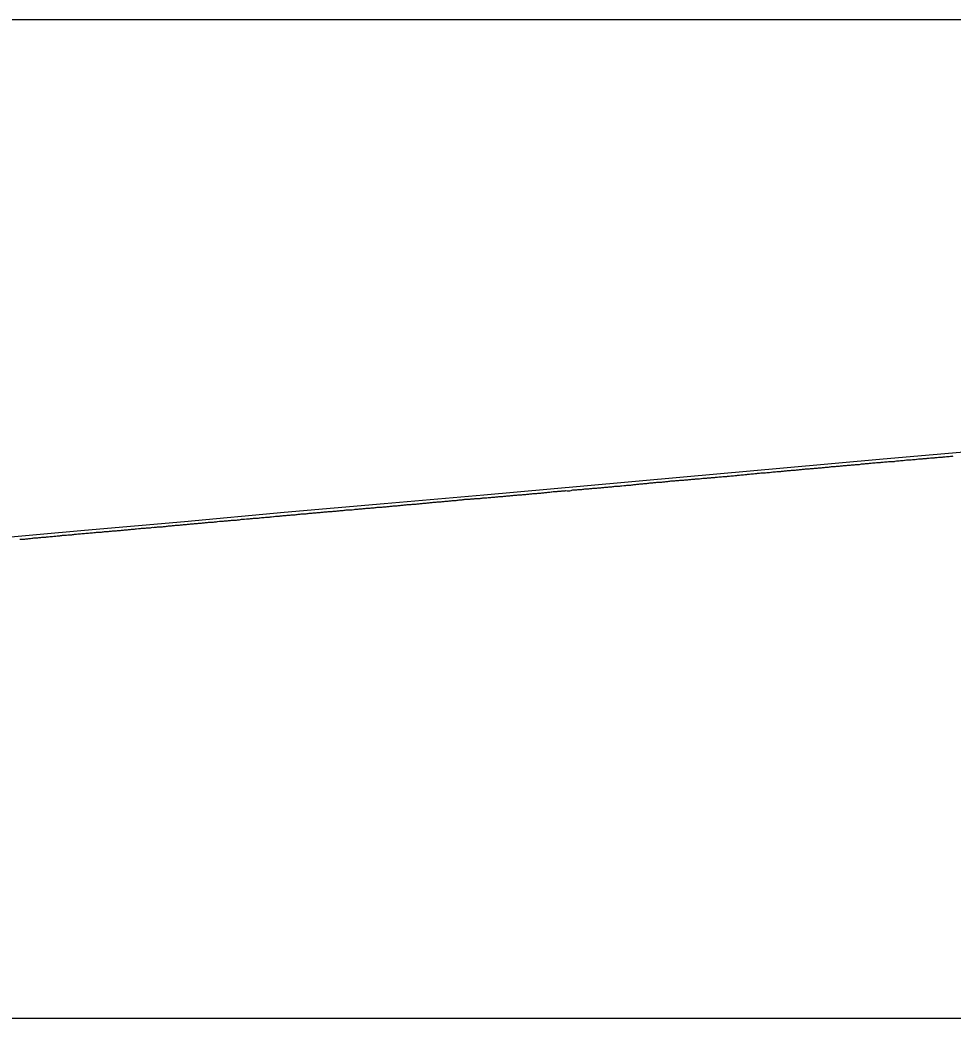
# Model space of a CAD drawing. Extents: x 2898 to 49495, y -15038 to -13538.
# Drawn here: x 38371 to 38838, y -14538 to -14038 of the extents above; entities that cross this region are included whole.
import ezdxf

# ---------------------------------------------------------------- set-up
doc = ezdxf.new("R2010")
doc.units = 0
for name, color, linetype in [('RD_DDB_Profile_EX', 7, 'Continuous'), ('RD_DDB_Profile_PR', 7, 'Continuous'), ('RD_SHT_ShtClip', 7, 'Continuous')]:
    doc.layers.add(name, color=color, linetype=linetype)

msp = doc.modelspace()

# ---------------------------------------------------------------- linework, layer by layer
at = {"layer": 'RD_DDB_Profile_EX'}
for points in [[(38779, -14262.13), (38779.41, -14262.09), (38780, -14262.06), (38780.41, -14262.02), (38781, -14261.99), (38781.4, -14261.99), (38781.99, -14261.9), (38782.4, -14261.86), (38783, -14261.77), (38783.4, -14261.69), (38783.99, -14261.63), (38784.4, -14261.61), (38785, -14261.61), (38785.4, -14261.57), (38786, -14261.51), (38786.4, -14261.49), (38786.99, -14261.43), (38787.4, -14261.39), (38788, -14261.33), (38788.4, -14261.31), (38789, -14261.25), (38789.4, -14261.23), (38790, -14261.2), (38790.4, -14261.16), (38791, -14261.13), (38791.4, -14261.09), (38792, -14260.97), (38792.41, -14260.89), (38793, -14260.86), (38793.4, -14260.82), (38793.99, -14260.76), (38794.4, -14260.72), (38795, -14260.66), (38795.4, -14260.64), (38795.99, -14260.58), (38796.4, -14260.56), (38797, -14260.5), (38797.4, -14260.46), (38798, -14260.37), (38798.4, -14260.35), (38799, -14260.32), (38799.4, -14260.3), (38799.99, -14260.24), (38800.4, -14260.2), (38800.99, -14260.2), (38801.39, -14260.12), (38801.99, -14260.12), (38802.4, -14260.06), (38803, -14259.97), (38803.39, -14259.95), (38804, -14259.85), (38804.4, -14259.83), (38805, -14259.8), (38805.39, -14259.78), (38805.99, -14259.72), (38806.39, -14259.68), (38806.99, -14259.62), (38807.39, -14259.6), (38807.99, -14259.6), (38808.39, -14259.58), (38809, -14259.58), (38809.4, -14259.52), (38809.99, -14259.4), (38810.39, -14259.4), (38811, -14259.31), (38811.39, -14259.27), (38811.99, -14259.21), (38812.39, -14259.19), (38812.99, -14259.1), (38813.39, -14259.08), (38813.99, -14259.02), (38814.39, -14258.92), (38814.99, -14258.83), (38815.39, -14258.81), (38816, -14258.81), (38816.39, -14258.77), (38816.99, -14258.8), (38817.39, -14258.78), (38817.99, -14258.69), (38818.38, -14258.71), (38818.99, -14258.68), (38819.39, -14258.62), (38819.99, -14258.56), (38820.38, -14258.48), (38820.99, -14258.39), (38821.39, -14258.39), (38821.99, -14258.33), (38822.38, -14258.31), (38823, -14258.25), (38823.39, -14258.21), (38823.99, -14258.12), (38824.39, -14258.08), (38824.99, -14258.08), (38825.38, -14258.04), (38825.99, -14258.04), (38826.39, -14257.98), (38826.99, -14257.86), (38827.38, -14257.84), (38827.99, -14257.78), (38828.38, -14257.78), (38828.99, -14257.75)], [(38828.99, -14257.75), (38829.38, -14257.71), (38829.99, -14257.65), (38830.38, -14257.61), (38830.99, -14257.55), (38831.38, -14257.49), (38831.99, -14257.49), (38832.38, -14257.49), (38832.99, -14257.43), (38833.38, -14257.37), (38833.99, -14257.28), (38834.38, -14257.24), (38834.99, -14257.21), (38835.38, -14257.21), (38835.99, -14257.18), (38836.38, -14257.14), (38836.99, -14257.02), (38837.38, -14256.96), (38837.99, -14256.93), (38838.38, -14256.87)], [(38729, -14266.75), (38729.43, -14266.75), (38730, -14266.6), (38730.43, -14266.56), (38731, -14266.5), (38731.43, -14266.44), (38732, -14266.38), (38732.42, -14266.34), (38733, -14266.28), (38733.43, -14266.26), (38734, -14266.2), (38734.42, -14266.14), (38735, -14266.14), (38735.43, -14266.08), (38736, -14266.02), (38736.42, -14266), (38737, -14265.88), (38737.43, -14265.84), (38738, -14265.81), (38738.42, -14265.79), (38739, -14265.73), (38739.42, -14265.65), (38740, -14265.59), (38740.42, -14265.55), (38741, -14265.49), (38741.42, -14265.49), (38742, -14265.4), (38742.42, -14265.38), (38743, -14265.38), (38743.42, -14265.34), (38744, -14265.28), (38744.42, -14265.26), (38745, -14265.2), (38745.42, -14265.16), (38746, -14265.16), (38746.42, -14265.1), (38747, -14265.01), (38747.42, -14264.97), (38748, -14264.91), (38748.42, -14264.89), (38749, -14264.83), (38749.42, -14264.79), (38750, -14264.7), (38750.42, -14264.66), (38751, -14264.66), (38751.42, -14264.62), (38752, -14264.59), (38752.42, -14264.57), (38753, -14264.51), (38753.42, -14264.49), (38753.99, -14264.4), (38754.41, -14264.34), (38755, -14264.28), (38755.42, -14264.24), (38756, -14264.21), (38756.41, -14264.17), (38757, -14264.11), (38757.42, -14264.04), (38758, -14263.96), (38758.42, -14263.96), (38759, -14263.96), (38759.42, -14263.92), (38760, -14263.86), (38760.42, -14263.81), (38761, -14263.76), (38761.42, -14263.74), (38762, -14263.71), (38762.42, -14263.62), (38763, -14263.56), (38763.41, -14263.54), (38764, -14263.43), (38764.42, -14263.38), (38765, -14263.36), (38765.41, -14263.33), (38766, -14263.31), (38766.41, -14263.26), (38767, -14263.2), (38767.41, -14263.18), (38768, -14263.13), (38768.41, -14263.1), (38769, -14263.07), (38769.41, -14263.03), (38770, -14262.97), (38770.41, -14262.93), (38771, -14262.87), (38771.41, -14262.85), (38772, -14262.79), (38772.41, -14262.77), (38773, -14262.74), (38773.41, -14262.68), (38774, -14262.62), (38774.41, -14262.56), (38774.99, -14262.5), (38775.41, -14262.48), (38776, -14262.42), (38776.41, -14262.36), (38777, -14262.3), (38777.41, -14262.22), (38778, -14262.19), (38778.41, -14262.19), (38779, -14262.13)], [(38678.44, -14271.2), (38679, -14271.17), (38679.44, -14271.15), (38680, -14271.04), (38680.44, -14271), (38681, -14270.94), (38681.44, -14270.9), (38682, -14270.87), (38682.44, -14270.8), (38683, -14270.77), (38683.44, -14270.73), (38684, -14270.67), (38684.44, -14270.65), (38685, -14270.6), (38685.44, -14270.55), (38686, -14270.49), (38686.44, -14270.41), (38687, -14270.38), (38687.44, -14270.36), (38688, -14270.33), (38688.44, -14270.26), (38689, -14270.18), (38689.44, -14270.16), (38690.01, -14270.07), (38690.44, -14270.03), (38691, -14270), (38691.44, -14269.98), (38692.01, -14269.98), (38692.44, -14269.98), (38693, -14269.86), (38693.44, -14269.8), (38694, -14269.77), (38694.43, -14269.73), (38695, -14269.64), (38695.44, -14269.6), (38696, -14269.54), (38696.43, -14269.48), (38697, -14269.42), (38697.44, -14269.42), (38698, -14269.39), (38698.43, -14269.39), (38699, -14269.31), (38699.44, -14269.18), (38700.43, -14269.16), (38701, -14269.1), (38701.44, -14269.08), (38702, -14269), (38702.43, -14268.98), (38703, -14268.95), (38703.44, -14268.93), (38704, -14268.87), (38704.43, -14268.85), (38705, -14268.79), (38705.44, -14268.77), (38706, -14268.71), (38706.43, -14268.65), (38707, -14268.62), (38707.44, -14268.57), (38708, -14268.52), (38708.43, -14268.52), (38709, -14268.46), (38709.43, -14268.4), (38710, -14268.4), (38710.43, -14268.37), (38711, -14268.32), (38711.43, -14268.3), (38712, -14268.24), (38712.43, -14268.17), (38713, -14268.09), (38713.43, -14268.05), (38714, -14268.04), (38714.43, -14268.02), (38715, -14267.97), (38715.43, -14267.92), (38716, -14267.89), (38716.43, -14267.85), (38717, -14267.77), (38717.43, -14267.72), (38718, -14267.67), (38718.43, -14267.64), (38719, -14267.64), (38719.43, -14267.56), (38720.01, -14267.47), (38720.43, -14267.45), (38721, -14267.39), (38721.43, -14267.37), (38722, -14267.34), (38722.43, -14267.3), (38723, -14267.24), (38723.43, -14267.22), (38724, -14267.19), (38724.43, -14267.15), (38725, -14267.12), (38725.43, -14267.04), (38726, -14266.95), (38726.43, -14266.93), (38727, -14266.9), (38727.43, -14266.88), (38728, -14266.85), (38728.43, -14266.81), (38729, -14266.75)], [(38627.44, -14275.81), (38627.9, -14275.74), (38628.44, -14275.69), (38628.9, -14275.66), (38629.44, -14275.64), (38629.9, -14275.61), (38630.44, -14275.59), (38630.9, -14275.54), (38631.44, -14275.51), (38631.9, -14275.49), (38632.44, -14275.41), (38632.9, -14275.36), (38633.44, -14275.28), (38633.9, -14275.26), (38634.44, -14275.23), (38634.9, -14275.16), (38635.44, -14275.08), (38635.89, -14275.01), (38636.44, -14274.96), (38637.14, -14274.88), (38637.46, -14274.84), (38638, -14274.76), (38638.46, -14274.69), (38639.01, -14274.63), (38639.46, -14274.63), (38640, -14274.61), (38640.46, -14274.54), (38641.01, -14274.54), (38641.46, -14274.49), (38642, -14274.44), (38642.46, -14274.41), (38643.01, -14274.36), (38643.46, -14274.38), (38644, -14274.33), (38644.46, -14274.26), (38645.01, -14274.29), (38645.46, -14274.29), (38646.46, -14274.29), (38647.01, -14274.15), (38647.46, -14274.01), (38648, -14273.93), (38648.46, -14273.91), (38649.01, -14273.83), (38649.46, -14273.8), (38650, -14273.78), (38650.46, -14273.71), (38651.01, -14273.71), (38651.46, -14273.69), (38652, -14273.71), (38652.46, -14273.69), (38653.01, -14273.55), (38653.46, -14273.49), (38654, -14273.4), (38654.46, -14273.38), (38655.01, -14273.35), (38655.46, -14273.31), (38656, -14273.28), (38656.45, -14273.23), (38657.01, -14273.18), (38657.46, -14273.18), (38658, -14273.07), (38658.45, -14273.02), (38659.01, -14273), (38659.45, -14272.95), (38660, -14272.95), (38660.45, -14272.93), (38661.01, -14272.93), (38661.45, -14272.88), (38662, -14272.8), (38662.45, -14272.76), (38663.01, -14272.73), (38663.45, -14272.68), (38664, -14272.54), (38664.45, -14272.5), (38665.01, -14272.47), (38665.45, -14272.45), (38666, -14272.39), (38666.45, -14272.35), (38667, -14272.32), (38667.45, -14272.28), (38668, -14272.22), (38668.45, -14272.15), (38669, -14272.1), (38669.45, -14272.08), (38670, -14272.08), (38670.45, -14272.03), (38671, -14271.98), (38671.45, -14271.95), (38672, -14271.84), (38672.45, -14271.78), (38673.44, -14271.71), (38674, -14271.68), (38674.44, -14271.66), (38675, -14271.52), (38675.44, -14271.48), (38676, -14271.45), (38676.44, -14271.45), (38677, -14271.45), (38677.44, -14271.4), (38678, -14271.29), (38678.44, -14271.2)], [(38577.43, -14280.16), (38577.92, -14280.11), (38578.44, -14280.08), (38578.92, -14280.06), (38579.43, -14280.03), (38579.92, -14279.93), (38580.44, -14279.88), (38580.92, -14279.83), (38581.43, -14279.81), (38581.92, -14279.81), (38582.44, -14279.73), (38582.92, -14279.68), (38583.43, -14279.63), (38583.92, -14279.6), (38584.44, -14279.58), (38584.92, -14279.55), (38585.43, -14279.5), (38585.92, -14279.4), (38586.44, -14279.35), (38586.92, -14279.3), (38587.43, -14279.28), (38587.92, -14279.25), (38588.44, -14279.2), (38588.92, -14279.15), (38589.43, -14279.13), (38589.92, -14279.08), (38590.44, -14279), (38590.92, -14278.93), (38591.43, -14278.9), (38591.91, -14278.88), (38592.44, -14278.8), (38592.91, -14278.78), (38593.43, -14278.7), (38593.91, -14278.6), (38594.44, -14278.55), (38594.91, -14278.53), (38595.43, -14278.47), (38595.91, -14278.45), (38596.43, -14278.45), (38596.91, -14278.4), (38597.43, -14278.4), (38597.91, -14278.38), (38598.43, -14278.3), (38598.91, -14278.27), (38599.43, -14278.22), (38599.91, -14278.2), (38600.44, -14278.17), (38600.91, -14278.19), (38601.44, -14278.14), (38601.91, -14278), (38602.44, -14277.97), (38602.91, -14277.93), (38603.44, -14277.87), (38603.91, -14277.87), (38604.44, -14277.87), (38604.91, -14277.82), (38605.44, -14277.77), (38605.9, -14277.72), (38606.44, -14277.67), (38606.91, -14277.65), (38607.44, -14277.59), (38607.9, -14277.55), (38608.44, -14277.49), (38608.91, -14277.45), (38609.44, -14277.42), (38609.9, -14277.37), (38610.44, -14277.29), (38610.91, -14277.27), (38611.44, -14277.27), (38611.9, -14277.22), (38612.44, -14277.2), (38612.91, -14277.17), (38613.44, -14277.09), (38613.9, -14277.07), (38614.44, -14276.96), (38614.91, -14276.91), (38615.44, -14276.89), (38615.9, -14276.82), (38616.44, -14276.79), (38616.9, -14276.74), (38617.43, -14276.72), (38617.9, -14276.67), (38618.44, -14276.59), (38618.9, -14276.59), (38619.43, -14276.59), (38619.9, -14276.52), (38620.44, -14276.41), (38620.9, -14276.39), (38621.43, -14276.34), (38621.9, -14276.29), (38622.44, -14276.29), (38622.9, -14276.24), (38623.43, -14276.24), (38623.9, -14276.2), (38624.44, -14276.12), (38624.9, -14276.05), (38625.44, -14275.99), (38625.9, -14275.99), (38626.44, -14275.91), (38626.9, -14275.86), (38627.44, -14275.81)], [(38474.43, -14289.38), (38474.96, -14289.33), (38475.43, -14289.26), (38475.95, -14289.18), (38476.43, -14289.16), (38476.95, -14289.1), (38477.43, -14289.08), (38477.95, -14289.03), (38478.43, -14289), (38478.95, -14289), (38479.43, -14288.98), (38479.95, -14288.9), (38480.43, -14288.85), (38480.95, -14288.8), (38481.43, -14288.68), (38481.95, -14288.63), (38482.43, -14288.61), (38482.95, -14288.58), (38483.43, -14288.53), (38484.43, -14288.46), (38484.95, -14288.38), (38485.43, -14288.33), (38485.95, -14288.3), (38486.43, -14288.28), (38486.95, -14288.25), (38487.43, -14288.23), (38487.95, -14288.12), (38488.43, -14288.1), (38488.95, -14288.07), (38489.43, -14288.03), (38489.95, -14288.03), (38490.43, -14287.98), (38490.95, -14287.9), (38491.43, -14287.83), (38491.95, -14287.78), (38492.43, -14287.75), (38492.95, -14287.7), (38493.43, -14287.65), (38493.95, -14287.6), (38494.43, -14287.6), (38494.95, -14287.57), (38495.43, -14287.57), (38495.95, -14287.55), (38496.43, -14287.43), (38496.94, -14287.32), (38497.95, -14287.25), (38498.43, -14287.15), (38498.95, -14287.1), (38499.43, -14287.05), (38499.95, -14287.02), (38500.43, -14287.02), (38500.95, -14287), (38501.43, -14286.93), (38501.94, -14286.85), (38502.43, -14286.8), (38502.94, -14286.75), (38503.43, -14286.7), (38503.94, -14286.7), (38504.43, -14286.65), (38504.95, -14286.62), (38505.43, -14286.58), (38505.94, -14286.5), (38506.43, -14286.5), (38506.95, -14286.45), (38507.44, -14286.42), (38507.94, -14286.4), (38508.43, -14286.37), (38508.94, -14286.35), (38509.44, -14286.27), (38509.94, -14286.2), (38510.43, -14286.1), (38511.43, -14286), (38511.94, -14285.95), (38512.43, -14285.95), (38512.94, -14285.92), (38513.43, -14285.9), (38513.94, -14285.84), (38514.43, -14285.8), (38514.94, -14285.72), (38515.43, -14285.65), (38515.94, -14285.59), (38516.43, -14285.57), (38516.94, -14285.52), (38517.43, -14285.47), (38517.94, -14285.44), (38518.44, -14285.4), (38518.94, -14285.32), (38519.43, -14285.32), (38519.94, -14285.29), (38520.44, -14285.22), (38520.94, -14285.19), (38521.43, -14285.14), (38521.94, -14285.09), (38522.44, -14285.02), (38522.94, -14284.97), (38523.43, -14284.94), (38523.94, -14284.89), (38524.94, -14284.82), (38525.43, -14284.79), (38525.94, -14284.79), (38526.43, -14284.74)], [(38526.43, -14284.74), (38526.94, -14284.69), (38527.44, -14284.67), (38527.94, -14284.62), (38528.43, -14284.59), (38528.94, -14284.52), (38529.44, -14284.47), (38529.94, -14284.44), (38530.43, -14284.39), (38530.94, -14284.34), (38531.44, -14284.29), (38531.94, -14284.22), (38532.43, -14284.17), (38532.94, -14284.14), (38533.44, -14284.09), (38533.93, -14284.02), (38534.43, -14283.92), (38534.93, -14283.87), (38535.43, -14283.82), (38535.93, -14283.79), (38536.43, -14283.84), (38536.93, -14283.84), (38537.43, -14283.84), (38538.44, -14283.72), (38538.94, -14283.62), (38539.43, -14283.54), (38539.93, -14283.49), (38540.44, -14283.47), (38540.93, -14283.44), (38541.43, -14283.39), (38541.93, -14283.36), (38542.44, -14283.34), (38542.93, -14283.19), (38543.43, -14283.14), (38543.93, -14283.14), (38544.44, -14283.11), (38544.93, -14283.06), (38545.43, -14283.04), (38545.93, -14283.01), (38546.43, -14282.96), (38546.93, -14282.91), (38547.43, -14282.86), (38547.93, -14282.81), (38548.43, -14282.81), (38548.93, -14282.76), (38549.43, -14282.66), (38549.93, -14282.61), (38550.43, -14282.56), (38550.93, -14282.54), (38551.93, -14282.51), (38552.43, -14282.49), (38552.93, -14282.44), (38553.44, -14282.34), (38553.93, -14282.31), (38554.43, -14282.31), (38554.93, -14282.24), (38555.43, -14282.24), (38555.93, -14282.14), (38556.43, -14282.01), (38556.93, -14281.99), (38557.43, -14281.96), (38557.93, -14281.89), (38558.43, -14281.89), (38558.93, -14281.86), (38559.43, -14281.79), (38559.93, -14281.79), (38560.43, -14281.69), (38560.93, -14281.69), (38561.43, -14281.66), (38561.93, -14281.59), (38562.44, -14281.54), (38562.93, -14281.46), (38563.43, -14281.44), (38563.93, -14281.36), (38564.44, -14281.31), (38564.93, -14281.24), (38565.43, -14281.19), (38565.93, -14281.19), (38566.44, -14281.16), (38566.93, -14281.14), (38567.43, -14281.06), (38567.92, -14281.06), (38568.43, -14281.01), (38568.92, -14280.96), (38569.43, -14280.96), (38569.92, -14280.86), (38570.43, -14280.81), (38570.92, -14280.81), (38571.43, -14280.73), (38571.92, -14280.71), (38572.43, -14280.68), (38572.93, -14280.61), (38573.43, -14280.58), (38573.92, -14280.56), (38574.43, -14280.51), (38574.93, -14280.43), (38575.43, -14280.38), (38575.92, -14280.33), (38576.43, -14280.26), (38576.92, -14280.23), (38577.43, -14280.16)], [(38422.42, -14294.05), (38422.97, -14293.99), (38423.43, -14293.97), (38423.97, -14293.89), (38424.42, -14293.89), (38424.97, -14293.86), (38425.43, -14293.79), (38425.97, -14293.76), (38426.43, -14293.72), (38426.96, -14293.64), (38427.43, -14293.59), (38427.97, -14293.56), (38428.43, -14293.52), (38428.96, -14293.46), (38429.42, -14293.44), (38430.43, -14293.29), (38430.97, -14293.26), (38431.42, -14293.19), (38431.96, -14293.14), (38432.43, -14293.09), (38432.97, -14293.01), (38433.43, -14293.01), (38433.96, -14292.98), (38434.43, -14292.96), (38434.97, -14292.91), (38435.43, -14292.86), (38435.97, -14292.83), (38436.43, -14292.81), (38436.96, -14292.73), (38437.43, -14292.61), (38437.96, -14292.64), (38438.42, -14292.59), (38438.96, -14292.54), (38439.43, -14292.52), (38439.97, -14292.46), (38440.43, -14292.44), (38440.96, -14292.41), (38441.43, -14292.37), (38441.96, -14292.34), (38442.43, -14292.34), (38442.96, -14292.29), (38443.96, -14292.19), (38444.43, -14292.09), (38444.96, -14291.99), (38445.42, -14291.94), (38445.96, -14291.88), (38446.43, -14291.86), (38446.96, -14291.83), (38447.43, -14291.76), (38447.96, -14291.71), (38448.43, -14291.64), (38448.96, -14291.59), (38449.43, -14291.56), (38449.96, -14291.54), (38450.43, -14291.54), (38450.96, -14291.51), (38451.43, -14291.46), (38451.96, -14291.41), (38452.42, -14291.34), (38452.96, -14291.29), (38453.43, -14291.26), (38453.96, -14291.21), (38454.43, -14291.14), (38454.96, -14291.11), (38455.43, -14291.09), (38455.96, -14291.01), (38456.43, -14290.96), (38457.43, -14290.89), (38457.96, -14290.81), (38458.43, -14290.74), (38458.96, -14290.71), (38459.43, -14290.71), (38459.96, -14290.66), (38460.43, -14290.63), (38460.96, -14290.63), (38461.43, -14290.59), (38461.96, -14290.51), (38462.43, -14290.41), (38462.96, -14290.33), (38463.43, -14290.31), (38463.96, -14290.26), (38464.43, -14290.23), (38464.96, -14290.15), (38465.43, -14290.13), (38465.95, -14290.1), (38466.43, -14290.01), (38466.95, -14290.04), (38467.43, -14290.04), (38467.96, -14290.01), (38468.43, -14289.96), (38468.96, -14289.91), (38469.43, -14289.84), (38469.96, -14289.73), (38470.95, -14289.63), (38471.43, -14289.61), (38471.95, -14289.58), (38472.43, -14289.53), (38472.95, -14289.51), (38473.43, -14289.46), (38473.95, -14289.43), (38474.43, -14289.38)], [(38371.42, -14298.63), (38371.98, -14298.6), (38372.43, -14298.56), (38372.99, -14298.53), (38373.43, -14298.51), (38373.98, -14298.45), (38374.43, -14298.43), (38374.98, -14298.35), (38375.43, -14298.28), (38376.42, -14298.18), (38376.98, -14298.15), (38377.43, -14298.06), (38377.98, -14297.98), (38378.43, -14297.95), (38378.98, -14297.87), (38379.43, -14297.85), (38379.98, -14297.82), (38380.43, -14297.78), (38380.98, -14297.78), (38381.43, -14297.71), (38381.98, -14297.63), (38382.43, -14297.62), (38382.98, -14297.6), (38383.43, -14297.55), (38383.98, -14297.52), (38384.42, -14297.44), (38384.98, -14297.38), (38385.43, -14297.36), (38385.98, -14297.3), (38386.43, -14297.28), (38386.98, -14297.2), (38387.42, -14297.17), (38387.98, -14297.12), (38388.43, -14297.07), (38388.98, -14297.02), (38389.65, -14296.93), (38389.98, -14296.9), (38390.43, -14296.87), (38390.97, -14296.85), (38391.42, -14296.8), (38391.98, -14296.69), (38392.42, -14296.62), (38392.98, -14296.6), (38393.43, -14296.57), (38393.98, -14296.55), (38394.43, -14296.52), (38394.98, -14296.47), (38395.42, -14296.45), (38395.98, -14296.42), (38396.43, -14296.35), (38396.98, -14296.32), (38397.43, -14296.26), (38397.98, -14296.17), (38398.43, -14296.13), (38398.97, -14296.05), (38399.42, -14296), (38399.98, -14295.97), (38400.42, -14295.93), (38400.98, -14295.87), (38401.43, -14295.85), (38401.97, -14295.8), (38402.42, -14295.73), (38403.43, -14295.68), (38403.97, -14295.59), (38404.43, -14295.57), (38404.98, -14295.52), (38405.42, -14295.49), (38405.98, -14295.44), (38406.43, -14295.39), (38406.97, -14295.37), (38407.42, -14295.37), (38407.97, -14295.31), (38408.43, -14295.27), (38408.97, -14295.21), (38409.43, -14295.1), (38409.97, -14295.07), (38410.42, -14295.05), (38410.97, -14295.02), (38411.43, -14295.02), (38411.97, -14294.99), (38412.42, -14294.93), (38412.97, -14294.84), (38413.43, -14294.8), (38413.97, -14294.77), (38414.42, -14294.75), (38414.97, -14294.69), (38415.42, -14294.65), (38415.97, -14294.57), (38416.66, -14294.54), (38416.97, -14294.51), (38417.42, -14294.47), (38417.97, -14294.47), (38418.43, -14294.4), (38418.97, -14294.4), (38419.42, -14294.35), (38419.97, -14294.3), (38420.42, -14294.27), (38420.97, -14294.19), (38421.42, -14294.15), (38421.97, -14294.09), (38422.42, -14294.05)], [(38370.98, -14298.65), (38371.42, -14298.63)]]:
    msp.add_lwpolyline(points, dxfattribs=at)
at = {"layer": 'RD_DDB_Profile_PR'}
msp.add_lwpolyline([(38353.38, -14298.61), (38403.38, -14294.08), (38453.38, -14289.67), (38503.38, -14285.1), (38553.38, -14280.75), (38603.38, -14276.28), (38653.38, -14271.9), (38703.38, -14267.33), (38753.38, -14262.89), (38803.38, -14258.35), (38853.38, -14254.01), (38903.38, -14249.46), (38953.38, -14244.8), (39003.38, -14240.49), (39053.38, -14235.83), (39103.38, -14231.23), (39153.38, -14226.84), (39203.38, -14222.53), (39253.38, -14218.12), (39303.38, -14213.72)], dxfattribs=at)
at = {"layer": 'RD_SHT_ShtClip'}
msp.add_lwpolyline([(37475.38, -14038.47), (37475.38, -14538.47), (38975.38, -14538.47), (38975.38, -14538.47), (38975.38, -14038.47), (38975.38, -14038.47)], close=True, dxfattribs=at)

doc.saveas('drawing.dxf')
